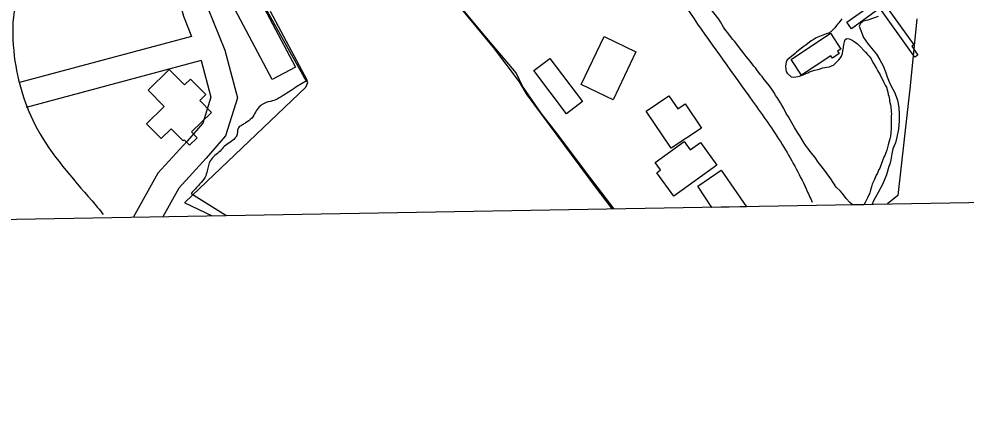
# Model space of a CAD drawing. Extents: x 3892998 to 3931244, y 278583 to 304547.
# Drawn here: x 3911353 to 3912460, y 284015 to 284493 of the extents above; entities that cross this region are included whole.
import ezdxf

# ---------------------------------------------------------------- set-up
doc = ezdxf.new("R2010")
doc.units = 0
for name, color, linetype in [('V-BLDG-OTLN', 7, 'Continuous'), ('V-CHAN-DOCK', 7, 'Continuous'), ('V-GRID-FRAM', 7, 'Continuous'), ('V-RIVR-EDGE', 7, 'Continuous'), ('V-ROAD-CNTR', 7, 'Continuous'), ('V-SITE-VEGE', 7, 'Continuous'), ('V-TOPO-SHOR', 7, 'Continuous')]:
    doc.layers.add(name, color=color, linetype=linetype)

msp = doc.modelspace()

# ---------------------------------------------------------------- linework, layer by layer
at = {"layer": 'V-BLDG-OTLN'}
for p, q in [((3912146.1, 284297.8), (3912173.4, 284316.8)), ((3912173.4, 284316.8), (3912203.3, 284273.8)), ((3912162.8, 284273.1), (3912146.1, 284297.8)), ((3912203.3, 284273.8), (3912162.8, 284273.1))]:
    msp.add_line(p, q, dxfattribs=at)
for points in [[(3911595.5, 284589.2), (3911675.9, 284437.1), (3911648.6, 284422.7), (3911568.3, 284574.8)], [(3912010, 284416.7), (3912036.6, 284472.7), (3912073.8, 284455.1), (3912047.2, 284399)], [(3912255.4, 284446.1), (3912301.2, 284476.6), (3912313.3, 284458.2), (3912309.6, 284455.7), (3912311.6, 284452.8), (3912303.6, 284447.5), (3912301.7, 284450.3), (3912267.6, 284427.7)], [(3911973.2, 284447.2), (3912011.6, 284396.7), (3911992.8, 284382.4), (3911954.4, 284433)], [(3911577.7, 284384.2), (3911554.5, 284361.3), (3911561.1, 284354.6), (3911552.1, 284345.8), (3911546, 284352), (3911544.7, 284350.8), (3911530.6, 284365.1), (3911518.9, 284353.6), (3911501.8, 284370.9), (3911522.4, 284391.2), (3911503.8, 284410.2), (3911528.4, 284434.4), (3911546.2, 284416.2), (3911553.3, 284423.1), (3911571.2, 284404.9), (3911564.2, 284398)], [(3912115.1, 284342.2), (3912086, 284385.7), (3912112.5, 284403.4), (3912122.7, 284388.2), (3912131.5, 284394.1), (3912150.4, 284365.8)], [(3912168.4, 284322.6), (3912118.3, 284286.2), (3912098.3, 284313.7), (3912102.7, 284316.9), (3912096.4, 284325.5), (3912130.4, 284350.2), (3912137.4, 284340.5), (3912149.2, 284349.1)]]:
    msp.add_lwpolyline(points, close=True, dxfattribs=at)
at = {"layer": 'V-CHAN-DOCK'}
msp.add_lwpolyline([(3912320.6, 284489.6), (3912359.7, 284517.6), (3912398.7, 284463.1), (3912396.3, 284461.4), (3912403.5, 284451.2), (3912400, 284448.7), (3912359.1, 284505.8), (3912325.7, 284481.9), (3912320.6, 284489.6)], dxfattribs=at)
at = {"layer": 'V-GRID-FRAM'}
msp.add_lwpolyline([(3896958.4, 302195.2), (3928823.6, 302746.7), (3929146.3, 284567.1), (3897265.1, 284015.2), (3896958.4, 302195.2)], dxfattribs=at)
at = {"layer": 'V-RIVR-EDGE'}
for p, q in [((3911897.5, 284473.7), (3911847.1, 284534.5)), ((3911646.5, 284502.5), (3911689.5, 284421.3)), ((3912402.1, 284493.4), (3912394.6, 284415.2)), ((3911933.8, 284430.4), (3911897.5, 284473.7)), ((3911941.5, 284414.8), (3911933.8, 284430.4)), ((3911689.5, 284421.3), (3911676.4, 284413.6)), ((3911963.3, 284383.2), (3911941.5, 284414.8)), ((3912394.6, 284415.2), (3912380.2, 284287)), ((3911981.2, 284360.4), (3911963.3, 284383.2)), ((3912020, 284308.3), (3911981.2, 284360.4)), ((3912048.2, 284271.9), (3912020, 284308.3)), ((3911554.2, 284289.5), (3911594.5, 284264.1)), ((3912380.2, 284287), (3912367.9, 284277.4))]:
    msp.add_line(p, q, dxfattribs=at)
msp.add_spline([(3911676.4, 284413.6), (3911659.4, 284402.4), (3911649.2, 284397.6), (3911639.4, 284394.7), (3911629.2, 284384.5), (3911624.8, 284377.3), (3911617.5, 284371.9), (3911614.1, 284369.5), (3911609.3, 284366.1), (3911608.3, 284363.2), (3911607.8, 284358.4), (3911605.3, 284354), (3911592.7, 284344.3), (3911587.8, 284339), (3911576.6, 284327.8), (3911572.7, 284315.7), (3911570.3, 284308.4), (3911563.9, 284300.2), (3911554.2, 284289.5)], degree=3, dxfattribs=at)
at = {"layer": 'V-ROAD-CNTR'}
for points in [[(3911458.5, 284718.8), (3911498.8, 284679.5), (3911530, 284637.3), (3911553.1, 284583.6), (3911563.5, 284543.8), (3911573.6, 284506.1), (3911593.6, 284456.7), (3911608.1, 284401.1), (3911594.4, 284356.7), (3911571.7, 284330.7), (3911539.7, 284295.4), (3911521.1, 284262)], [(3911437.6, 284697.4), (3911476.1, 284659.8), (3911503.8, 284622.3), (3911524.6, 284573.8), (3911534.5, 284536.1), (3911545.1, 284496.5), (3911554.6, 284473)], [(3911554.6, 284473), (3911353.5, 284418.9)], [(3911565.7, 284444.9), (3911361.3, 284389.9)], [(3911565.7, 284444.9), (3911576.9, 284401.8), (3911567.6, 284371.6), (3911549.3, 284350.6), (3911515.2, 284313), (3911486.4, 284261.4)]]:
    msp.add_lwpolyline(points, dxfattribs=at)
for points in [[(3911405.1, 285476.5), (3911368, 285435.2), (3911319.5, 285359.7), (3911288.8, 285256.3), (3911283.6, 285196.7), (3911289.8, 285128.7), (3911312.4, 285055.1), (3911351.1, 284970), (3911398.3, 284887), (3911435.5, 284825.8), (3911458.5, 284775.5), (3911458.6, 284733.4), (3911447.4, 284707.2), (3911424.8, 284680.7), (3911402.9, 284652.8), (3911364.9, 284592.7), (3911358.6, 284554), (3911347.2, 284502.2), (3911347.4, 284449.7), (3911374, 284365.1), (3911438.2, 284280.6), (3911451.3, 284265)], [(3911710.9, 285012.6), (3911767.8, 284969.4), (3911821.6, 284918.8), (3911884.4, 284853.1), (3911951, 284771.6), (3912001.1, 284702.4), (3912075, 284595.1), (3912141.8, 284493.5), (3912210.2, 284397.4), (3912244.8, 284346.7), (3912272.8, 284295), (3912279.9, 284279.3)]]:
    msp.add_spline(points, degree=3, dxfattribs=at)
at = {"layer": 'V-SITE-VEGE'}
for p, q in [((3912171, 284493.1), (3912157.6, 284509.9)), ((3912172.6, 284490), (3912171, 284493.1)), ((3912176.4, 284483.7), (3912172.6, 284490)), ((3912314.6, 284493.6), (3912311, 284488.9)), ((3912177.9, 284481.5), (3912176.4, 284483.7)), ((3912180.9, 284477.7), (3912177.9, 284481.5)), ((3912305.1, 284481.6), (3912301.6, 284478.2)), ((3912306.5, 284483.1), (3912305.1, 284481.6)), ((3912308.3, 284485.5), (3912306.5, 284483.1)), ((3912309.6, 284487.1), (3912308.3, 284485.5)), ((3912311, 284488.9), (3912309.6, 284487.1)), ((3912187.2, 284469.5), (3912180.9, 284477.7)), ((3912189.2, 284467.3), (3912187.2, 284469.5)), ((3912281, 284468.9), (3912278.6, 284467.7)), ((3912284.6, 284471.1), (3912281, 284468.9)), ((3912296.2, 284475.8), (3912284.6, 284471.1)), ((3912298.8, 284476.6), (3912296.2, 284475.8)), ((3912301.6, 284478.2), (3912298.8, 284476.6)), ((3912317.6, 284466.7), (3912318.3, 284469.3)), ((3912318.3, 284469.3), (3912320.3, 284470.5)), ((3912320.3, 284470.5), (3912323.1, 284470.3)), ((3912323.1, 284470.3), (3912326.6, 284468.5)), ((3912326.6, 284468.5), (3912330, 284466.4)), ((3912194.1, 284460.6), (3912189.2, 284467.3)), ((3912196.3, 284458), (3912194.1, 284460.6)), ((3912199.3, 284454.3), (3912196.3, 284458)), ((3912270.4, 284461.4), (3912264, 284456.3)), ((3912272.9, 284463), (3912270.4, 284461.4)), ((3912276.5, 284465.7), (3912272.9, 284463)), ((3912278.6, 284467.7), (3912276.5, 284465.7)), ((3912315.8, 284455.9), (3912316.6, 284460)), ((3912316.6, 284460), (3912317, 284463.4)), ((3912317, 284463.4), (3912317.6, 284466.7)), ((3912330, 284466.4), (3912332.8, 284464.2)), ((3912332.8, 284464.2), (3912334.7, 284462.4)), ((3912334.7, 284462.4), (3912336.5, 284460.6)), ((3912336.5, 284460.6), (3912340.7, 284456.1)), ((3912202.8, 284449.5), (3912199.3, 284454.3)), ((3912207.4, 284444), (3912202.8, 284449.5)), ((3912253.6, 284448), (3912250.8, 284445.4)), ((3912259.9, 284452.9), (3912253.6, 284448)), ((3912261.7, 284454.5), (3912259.9, 284452.9)), ((3912264, 284456.3), (3912261.7, 284454.5)), ((3912307.7, 284442.1), (3912311.2, 284445.6)), ((3912311.2, 284445.6), (3912313, 284448)), ((3912313, 284448), (3912314.2, 284450)), ((3912314.2, 284450), (3912315.2, 284453.1)), ((3912315.2, 284453.1), (3912315.8, 284455.9)), ((3912340.7, 284456.1), (3912342.2, 284454.5)), ((3912342.2, 284454.5), (3912344.6, 284451.8)), ((3912344.6, 284451.8), (3912346.6, 284449.8)), ((3912346.6, 284449.8), (3912348.8, 284446.6)), ((3912348.8, 284446.6), (3912350.9, 284442.5)), ((3912211.7, 284438.1), (3912207.4, 284444)), ((3912213.5, 284436.1), (3912211.7, 284438.1)), ((3912215.1, 284433.7), (3912213.5, 284436.1)), ((3912249, 284440.8), (3912248.8, 284438.3)), ((3912248.8, 284438.3), (3912249, 284434.3)), ((3912249.4, 284442.8), (3912249, 284440.8)), ((3912250.8, 284445.4), (3912249.4, 284442.8)), ((3912287, 284434.4), (3912292.3, 284436.1)), ((3912292.3, 284436.1), (3912297.2, 284436.9)), ((3912297.2, 284436.9), (3912300, 284437.5)), ((3912300, 284437.5), (3912302.6, 284438.5)), ((3912302.6, 284438.5), (3912304.7, 284439.5)), ((3912304.7, 284439.5), (3912307.7, 284442.1)), ((3912350.9, 284442.5), (3912352.3, 284440.3)), ((3912352.3, 284440.3), (3912355.1, 284435.4)), ((3912355.1, 284435.4), (3912356.1, 284433.2)), ((3912219.4, 284428), (3912215.1, 284433.7)), ((3912221.4, 284426), (3912219.4, 284428)), ((3912223.8, 284422.7), (3912221.4, 284426)), ((3912249, 284434.3), (3912249.6, 284432)), ((3912249.6, 284432), (3912250.8, 284430)), ((3912250.8, 284430), (3912255.2, 284425.8)), ((3912255.2, 284425.8), (3912258.5, 284425.5)), ((3912258.5, 284425.5), (3912263.1, 284426)), ((3912263.1, 284426), (3912265, 284426.6)), ((3912265, 284426.6), (3912269.4, 284428.2)), ((3912269.4, 284428.2), (3912272.3, 284429.6)), ((3912272.3, 284429.6), (3912274.9, 284430.4)), ((3912274.9, 284430.4), (3912276.7, 284431.4)), ((3912276.7, 284431.4), (3912282.8, 284433.6)), ((3912282.8, 284433.6), (3912287, 284434.4)), ((3912356.1, 284433.2), (3912359.2, 284427.9)), ((3912359.2, 284427.9), (3912360.4, 284425.5)), ((3912360.4, 284425.5), (3912362.2, 284422.7)), ((3912230.1, 284415), (3912223.8, 284422.7)), ((3912233.5, 284410.2), (3912230.1, 284415)), ((3912362.2, 284422.7), (3912363.8, 284419.2)), ((3912363.8, 284419.2), (3912365.4, 284416)), ((3912365.4, 284416), (3912366.7, 284413.8)), ((3912366.7, 284413.8), (3912368.5, 284407.9)), ((3912235.8, 284406.7), (3912233.5, 284410.2)), ((3912237.2, 284403.9), (3912235.8, 284406.7)), ((3912239, 284401.4), (3912237.2, 284403.9)), ((3912242.9, 284395.2), (3912239, 284401.4)), ((3912368.5, 284407.9), (3912368.9, 284405.2)), ((3912368.9, 284405.2), (3912369.5, 284403)), ((3912369.5, 284403), (3912370.1, 284399.4)), ((3912244.3, 284392.7), (3912242.9, 284395.2)), ((3912246.7, 284388.7), (3912244.3, 284392.7)), ((3912370.1, 284399.4), (3912370.3, 284397.1)), ((3912370.3, 284397.1), (3912371.3, 284393.1)), ((3912371.3, 284393.1), (3912371.7, 284391.1)), ((3912371.7, 284391.1), (3912372.1, 284384.8)), ((3912249.7, 284383), (3912246.7, 284388.7)), ((3912252.4, 284379), (3912249.7, 284383)), ((3912372.1, 284384.8), (3912372.5, 284382.5)), ((3912372.5, 284382.5), (3912372.3, 284380.1)), ((3912372.3, 284380.1), (3912372.3, 284365.7)), ((3912256.2, 284372.1), (3912252.4, 284379)), ((3912257.6, 284369.4), (3912256.2, 284372.1)), ((3912259.1, 284366.6), (3912257.6, 284369.4)), ((3912263.7, 284359.5), (3912259.1, 284366.6)), ((3912265.5, 284356.9), (3912263.7, 284359.5)), ((3912371.9, 284360.3), (3912371.3, 284356.2)), ((3912372.3, 284365.7), (3912371.9, 284360.3)), ((3912268.4, 284352), (3912265.5, 284356.9)), ((3912270.4, 284348.2), (3912268.4, 284352)), ((3912273, 284344.7), (3912270.4, 284348.2)), ((3912368.8, 284346.1), (3912367.8, 284343)), ((3912369.7, 284350.7), (3912368.8, 284346.1)), ((3912370.7, 284353.4), (3912369.7, 284350.7)), ((3912371.3, 284356.2), (3912370.7, 284353.4)), ((3912274.8, 284342.5), (3912273, 284344.7)), ((3912276.5, 284340), (3912274.8, 284342.5)), ((3912281.1, 284334), (3912276.5, 284340)), ((3912367, 284340), (3912364.8, 284333.9)), ((3912367.8, 284343), (3912367, 284340)), ((3912283.3, 284331.5), (3912281.1, 284334)), ((3912287, 284326.1), (3912283.3, 284331.5)), ((3912293.3, 284318), (3912287, 284326.1)), ((3912361.5, 284325.4), (3912358.9, 284319.1)), ((3912363.8, 284331.7), (3912361.5, 284325.4)), ((3912364.8, 284333.9), (3912363.8, 284331.7)), ((3912301.8, 284306.6), (3912293.3, 284318)), ((3912356.1, 284313.1), (3912354.7, 284310.8)), ((3912357.5, 284316.7), (3912356.1, 284313.1)), ((3912358.9, 284319.1), (3912357.5, 284316.7)), ((3912308.1, 284296.9), (3912301.8, 284306.6)), ((3912351.2, 284302.7), (3912350.2, 284300.3)), ((3912352.4, 284305), (3912351.2, 284302.7)), ((3912353.8, 284308.8), (3912352.4, 284305)), ((3912354.7, 284310.8), (3912353.8, 284308.8)), ((3912313.1, 284292.2), (3912308.1, 284296.9)), ((3912314.9, 284289.6), (3912313.1, 284292.2)), ((3912348, 284293.2), (3912347.3, 284290.2)), ((3912349.4, 284297.3), (3912348, 284293.2)), ((3912350.2, 284300.3), (3912349.4, 284297.3)), ((3912316.4, 284287.8), (3912314.9, 284289.6)), ((3912317.6, 284286.1), (3912316.4, 284287.8)), ((3912319.6, 284283.5), (3912317.6, 284286.1)), ((3912324, 284278.8), (3912319.6, 284283.5)), ((3912343.1, 284281.1), (3912341.7, 284279)), ((3912344.7, 284284.3), (3912343.1, 284281.1)), ((3912347.3, 284290.2), (3912344.7, 284284.3)), ((3912326.5, 284276.6), (3912324, 284278.8)), ((3912327.5, 284276), (3912326.5, 284276.6)), ((3912340.1, 284276.2), (3912327.5, 284276)), ((3912341.7, 284279), (3912340.1, 284276.2)), ((3912340.1, 284276.2), (3912340.1, 284276.2))]:
    msp.add_line(p, q, dxfattribs=at)
at = {"layer": 'V-TOPO-SHOR'}
for points in [[(3911578.9, 284263), (3911547.2, 284278.2), (3911547, 284279.2), (3911688, 284413.6), (3911690.3, 284418.9), (3911686.4, 284424.6), (3911589.3, 284599.3)], [(3911867.3, 284576.4), (3911869.3, 284567.3), (3911868.3, 284558.1), (3911865.9, 284550.2), (3911862.4, 284545.1), (3911857.9, 284542), (3911853.3, 284541), (3911850, 284539.8), (3911848, 284538.4), (3911845.5, 284536.1), (3911845.5, 284534.9), (3911907.5, 284459.4), (3911937.6, 284419.8), (3911945.7, 284405.7), (3912026.2, 284297.1), (3912046.3, 284271.1)], [(3912356.9, 284496.1), (3912345.1, 284491.9), (3912339.6, 284490.6), (3912336.5, 284488.2), (3912334.7, 284484.9), (3912340, 284471.5), (3912345.5, 284464), (3912355, 284452), (3912359.1, 284445.5), (3912362.9, 284438.5), (3912365.6, 284431.4), (3912367.6, 284425.7), (3912369.9, 284419.8), (3912372.3, 284414.7), (3912376, 284407.8), (3912378.2, 284402.9), (3912379.6, 284398.3), (3912380.4, 284394.6), (3912381.2, 284389.5), (3912381.4, 284382.2), (3912381.4, 284374.1), (3912380.8, 284364.5), (3912379, 284355.3), (3912377.1, 284348.6), (3912374.3, 284341.5), (3912372.9, 284335.8), (3912371.9, 284328.7), (3912370.6, 284323.8), (3912369.6, 284321)], [(3912369.6, 284321), (3912366.6, 284311.2), (3912362.1, 284300), (3912357, 284290.5), (3912351.5, 284280.7), (3912349.5, 284276.3)]]:
    msp.add_lwpolyline(points, dxfattribs=at)

doc.saveas('drawing.dxf')
